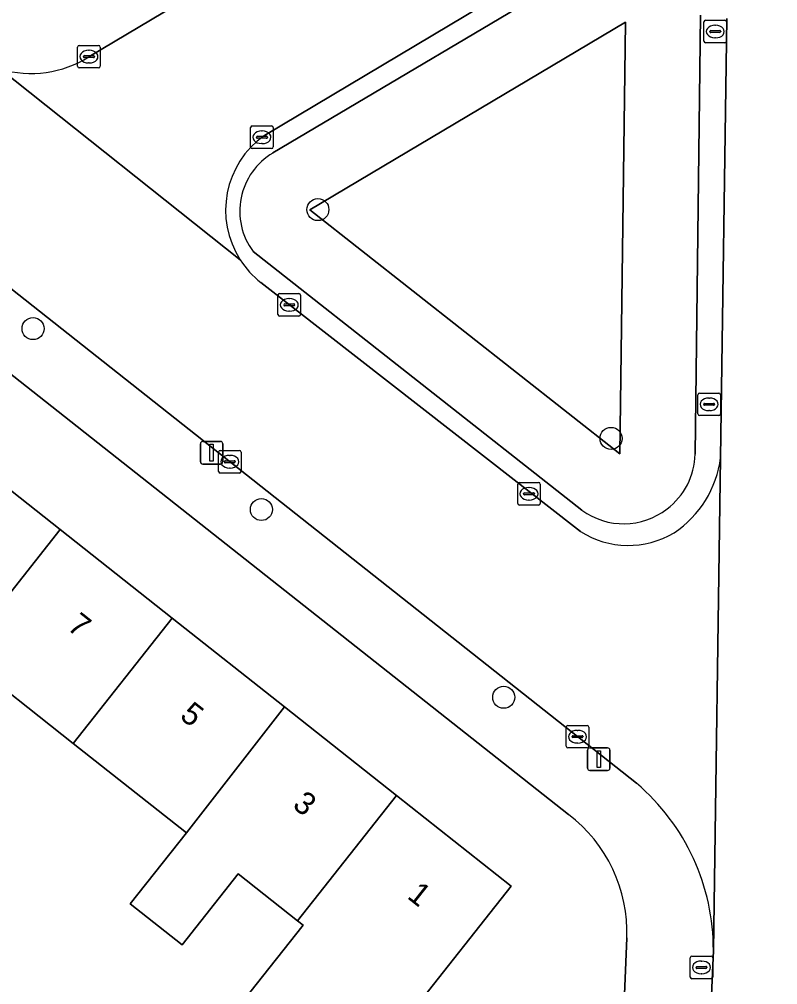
# Model space of a CAD drawing. Extents: x 159217 to 160349, y 381246 to 382172.
# Drawn here: x 160195.33 to 160228.93, y 381950.01 to 381992.78 of the extents above; entities that cross this region are included whole.
import ezdxf

# ---------------------------------------------------------------- set-up
doc = ezdxf.new("R2010")
doc.units = 0
for name, color, linetype in [('IMGEO_Boom', 7, 'Continuous'), ('IMGEO_Erf', 7, 'Continuous'), ('IMGEO_Groenvoorziening', 7, 'Continuous'), ('IMGEO_Kolk', 7, 'Continuous'), ('IMGEO_Lichtmast', 7, 'Continuous'), ('IMGEO_Pand', 7, 'Continuous'), ('IMGEO_Pand_nummerreeks', 7, 'Continuous'), ('IMGEO_Rijbaan_lokaal_open', 7, 'Continuous'), ('IMGEO_Voetpad_open', 7, 'Continuous')]:
    doc.layers.add(name, color=color, linetype=linetype)

msp = doc.modelspace()

# ---------------------------------------------------------------- linework, layer by layer
at = {"layer": 'IMGEO_Boom'}
for centre in [(160208.555, 381984.35), (160195.936, 381979.078), (160221.547, 381974.21), (160206.053, 381971.062), (160216.793, 381962.742)]:
    msp.add_circle(centre, 0.489, dxfattribs=at)
at = {"layer": 'IMGEO_Erf'}
for points in [[(160219.656, 381957.541), (160184.467, 381985.33), (160181.455, 381981.516), (160186.749, 381977.33), (160191.647, 381973.457), (160192.161, 381974.107), (160197.131, 381970.177), (160202.101, 381966.248), (160207.07, 381962.318), (160212.039, 381958.389), (160217.126, 381954.367), (160212.74, 381948.82), (160210.849, 381946.428), (160209.005, 381947.887), (160208.862, 381947.707), (160206.172, 381944.304), (160203.176, 381946.673), (160207.901, 381952.647), (160207.653, 381952.843), (160205.024, 381954.922), (160202.537, 381951.777), (160200.245, 381953.588), (160202.732, 381956.734)], [(160202.732, 381956.734), (160197.715, 381960.701), (160192.746, 381964.63)], [(160195.206, 381947.01), (160200.162, 381943.082), (160202.755, 381941.028), (160200.336, 381937.976), (160205.821, 381933.558), (160206.094, 381933.896), (160208.364, 381936.711), (160210.633, 381939.526), (160212.035, 381941.265), (160212.903, 381942.341), (160215.172, 381945.157), (160221.946, 381944.909), (160222.24, 381952.083)]]:
    msp.add_lwpolyline(points, dxfattribs=at)
msp.add_arc((160215.77, 381952.361), 6.476, 357.542, 53.1268, dxfattribs=at)
at = {"layer": 'IMGEO_Groenvoorziening'}
for points in [[(160221.072, 381995.48), (160206.565, 381986.859)], [(160225.272, 381973.508), (160225.508, 381992.97)], [(160205.688, 381982.491), (160220.257, 381971.03)]]:
    msp.add_lwpolyline(points, dxfattribs=at)
for points in [[(160221.94, 381973.523), (160222.194, 381992.657), (160208.194, 381984.337)], [(160208.194, 381984.337), (160222.194, 381992.657), (160221.94, 381973.523)]]:
    msp.add_lwpolyline(points, close=True, dxfattribs=at)
for centre, radius, start, end in [((160208.093, 381984.28), 2.997, 120.6441, 216.6503), ((160222.154, 381973.583), 3.119, 306.8893, 358.625), ((160222.103, 381973.573), 3.143, 234.03, 307.7333)]:
    msp.add_arc(centre, radius, start, end, dxfattribs=at)
at = {"layer": 'IMGEO_Kolk'}
for p, q in [((160225.662, 381991.815), (160225.662, 381992.667)), ((160225.737, 381992.741), (160226.589, 381992.741)), ((160226.15, 381992.521), (160226.175, 381992.521)), ((160226.663, 381992.667), (160226.663, 381991.815)), ((160225.921, 381992.235), (160225.921, 381992.247)), ((160226.359, 381992.198), (160225.961, 381992.198)), ((160225.964, 381992.284), (160226.362, 381992.284)), ((160226.173, 381991.961), (160226.148, 381991.961)), ((160226.405, 381992.247), (160226.405, 381992.235)), ((160197.911, 381990.703), (160197.911, 381991.555)), ((160197.986, 381991.629), (160198.838, 381991.629)), ((160198.912, 381991.555), (160198.912, 381990.703)), ((160226.589, 381991.741), (160225.737, 381991.741)), ((160198.17, 381991.123), (160198.17, 381991.135)), ((160198.608, 381991.086), (160198.21, 381991.086)), ((160198.213, 381991.172), (160198.611, 381991.172)), ((160198.399, 381991.409), (160198.424, 381991.409)), ((160198.654, 381991.135), (160198.654, 381991.123)), ((160198.422, 381990.849), (160198.397, 381990.849)), ((160198.838, 381990.629), (160197.986, 381990.629)), ((160205.575, 381987.131), (160205.575, 381987.983)), ((160205.65, 381988.057), (160206.502, 381988.057)), ((160206.063, 381987.837), (160206.088, 381987.837)), ((160206.576, 381987.983), (160206.576, 381987.131)), ((160205.834, 381987.551), (160205.834, 381987.563)), ((160206.272, 381987.514), (160205.874, 381987.514)), ((160205.877, 381987.6), (160206.275, 381987.6)), ((160206.086, 381987.277), (160206.061, 381987.277)), ((160206.318, 381987.563), (160206.318, 381987.551)), ((160206.502, 381987.057), (160205.65, 381987.057)), ((160206.788, 381979.704), (160206.788, 381980.556)), ((160206.863, 381980.63), (160207.715, 381980.63)), ((160207.276, 381980.41), (160207.301, 381980.41)), ((160207.789, 381980.556), (160207.789, 381979.704)), ((160207.047, 381980.124), (160207.047, 381980.136)), ((160207.485, 381980.087), (160207.087, 381980.087)), ((160207.09, 381980.173), (160207.488, 381980.173)), ((160207.531, 381980.136), (160207.531, 381980.124)), ((160207.715, 381979.63), (160206.863, 381979.63)), ((160207.299, 381979.85), (160207.274, 381979.85)), ((160225.392, 381975.297), (160225.392, 381976.149)), ((160225.467, 381976.223), (160226.319, 381976.223)), ((160226.393, 381976.149), (160226.393, 381975.297)), ((160225.651, 381975.717), (160225.651, 381975.729)), ((160226.089, 381975.68), (160225.691, 381975.68)), ((160225.694, 381975.766), (160226.092, 381975.766)), ((160225.88, 381976.003), (160225.905, 381976.003)), ((160226.135, 381975.729), (160226.135, 381975.717)), ((160225.903, 381975.443), (160225.878, 381975.443)), ((160226.319, 381975.223), (160225.467, 381975.223)), ((160204.154, 381972.753), (160204.154, 381973.605)), ((160204.229, 381973.679), (160205.081, 381973.679)), ((160205.155, 381973.605), (160205.155, 381972.753)), ((160204.413, 381973.173), (160204.413, 381973.185)), ((160204.851, 381973.136), (160204.453, 381973.136)), ((160204.456, 381973.222), (160204.854, 381973.222)), ((160204.642, 381973.459), (160204.667, 381973.459)), ((160204.897, 381973.185), (160204.897, 381973.173)), ((160205.081, 381972.679), (160204.229, 381972.679)), ((160204.665, 381972.899), (160204.64, 381972.899)), ((160217.485, 381972.259), (160218.337, 381972.259)), ((160217.41, 381971.333), (160217.41, 381972.185)), ((160217.898, 381972.039), (160217.923, 381972.039)), ((160218.411, 381972.185), (160218.411, 381971.333)), ((160217.669, 381971.753), (160217.669, 381971.765)), ((160218.107, 381971.716), (160217.709, 381971.716)), ((160217.712, 381971.802), (160218.11, 381971.802)), ((160217.921, 381971.479), (160217.896, 381971.479)), ((160218.153, 381971.765), (160218.153, 381971.753)), ((160218.337, 381971.259), (160217.485, 381971.259)), ((160219.561, 381960.57), (160219.561, 381961.422)), ((160219.636, 381961.496), (160220.488, 381961.496)), ((160220.049, 381961.276), (160220.074, 381961.276)), ((160220.562, 381961.422), (160220.562, 381960.57)), ((160219.82, 381960.99), (160219.82, 381961.002)), ((160220.258, 381960.953), (160219.86, 381960.953)), ((160219.863, 381961.039), (160220.261, 381961.039)), ((160220.072, 381960.716), (160220.047, 381960.716)), ((160220.304, 381961.002), (160220.304, 381960.99)), ((160220.488, 381960.496), (160219.636, 381960.496)), ((160225.053, 381950.346), (160225.053, 381951.198)), ((160225.128, 381951.272), (160225.98, 381951.272)), ((160225.541, 381951.052), (160225.566, 381951.052)), ((160226.054, 381951.198), (160226.054, 381950.346)), ((160225.312, 381950.766), (160225.312, 381950.778)), ((160225.75, 381950.729), (160225.352, 381950.729)), ((160225.355, 381950.815), (160225.753, 381950.815)), ((160225.564, 381950.492), (160225.539, 381950.492)), ((160225.796, 381950.778), (160225.796, 381950.766)), ((160225.98, 381950.272), (160225.128, 381950.272))]:
    msp.add_line(p, q, dxfattribs=at)
for points in [[(160225.662, 381991.815), (160225.662, 381992.667)], [(160225.737, 381992.741), (160226.589, 381992.741)], [(160226.663, 381992.667), (160226.663, 381991.815)], [(160197.911, 381990.703), (160197.911, 381991.555)], [(160197.986, 381991.629), (160198.838, 381991.629)], [(160198.912, 381991.555), (160198.912, 381990.703)], [(160226.589, 381991.741), (160225.737, 381991.741)], [(160198.838, 381990.629), (160197.986, 381990.629)], [(160205.575, 381987.131), (160205.575, 381987.983)], [(160205.65, 381988.057), (160206.502, 381988.057)], [(160206.576, 381987.983), (160206.576, 381987.131)], [(160206.502, 381987.057), (160205.65, 381987.057)], [(160206.788, 381979.704), (160206.788, 381980.556)], [(160206.863, 381980.63), (160207.715, 381980.63)], [(160207.789, 381980.556), (160207.789, 381979.704)], [(160207.715, 381979.63), (160206.863, 381979.63)], [(160225.392, 381975.297), (160225.392, 381976.149)], [(160225.467, 381976.223), (160226.319, 381976.223)], [(160226.393, 381976.149), (160226.393, 381975.297)], [(160226.319, 381975.223), (160225.467, 381975.223)], [(160204.154, 381972.753), (160204.154, 381973.605)], [(160204.229, 381973.679), (160205.081, 381973.679)], [(160205.155, 381973.605), (160205.155, 381972.753)], [(160205.081, 381972.679), (160204.229, 381972.679)], [(160217.485, 381972.259), (160218.337, 381972.259)], [(160217.41, 381971.333), (160217.41, 381972.185)], [(160218.411, 381972.185), (160218.411, 381971.333)], [(160218.337, 381971.259), (160217.485, 381971.259)], [(160219.561, 381960.57), (160219.561, 381961.422)], [(160219.636, 381961.496), (160220.488, 381961.496)], [(160220.562, 381961.422), (160220.562, 381960.57)], [(160220.488, 381960.496), (160219.636, 381960.496)], [(160225.053, 381950.346), (160225.053, 381951.198)], [(160225.128, 381951.272), (160225.98, 381951.272)], [(160226.054, 381951.198), (160226.054, 381950.346)], [(160225.98, 381950.272), (160225.128, 381950.272)]]:
    msp.add_lwpolyline(points, dxfattribs=at)
for centre, radius, start, end in [((160225.739, 381992.665), 0.0765, 91.552, 178.448), ((160225.739, 381992.665), 0.0765, 91.552, 178.448), ((160226.587, 381992.665), 0.0765, 1.552, 88.448), ((160226.587, 381992.665), 0.0765, 1.552, 88.448), ((160225.961, 381992.244), 0.0403, 85.8775, 175.7526), ((160225.958, 381992.234), 0.0366, 178.938, 274.7102), ((160226.362, 381992.241), 0.043, 264.8664, 352.4533), ((160226.366, 381992.246), 0.0386, 1.7309, 96.639), ((160197.988, 381991.553), 0.0765, 91.552, 178.448), ((160197.988, 381991.553), 0.0765, 91.552, 178.448), ((160198.836, 381991.553), 0.0765, 1.552, 88.448), ((160198.836, 381991.553), 0.0765, 1.552, 88.448), ((160225.739, 381991.817), 0.0765, 181.552, 268.448), ((160225.739, 381991.817), 0.0765, 181.552, 268.448), ((160226.587, 381991.817), 0.0765, 271.552, 358.448), ((160226.587, 381991.817), 0.0765, 271.552, 358.448), ((160198.21, 381991.132), 0.0403, 85.8775, 175.7526), ((160198.207, 381991.122), 0.0366, 178.938, 274.7102), ((160198.611, 381991.129), 0.043, 264.8664, 352.4533), ((160198.615, 381991.134), 0.0386, 1.7309, 96.639), ((160197.988, 381990.705), 0.0765, 181.552, 268.448), ((160197.988, 381990.705), 0.0765, 181.552, 268.448), ((160198.836, 381990.705), 0.0765, 271.552, 358.448), ((160198.836, 381990.705), 0.0765, 271.552, 358.448), ((160205.652, 381987.981), 0.0765, 91.552, 178.448), ((160205.652, 381987.981), 0.0765, 91.552, 178.448), ((160206.5, 381987.981), 0.0765, 1.552, 88.448), ((160206.5, 381987.981), 0.0765, 1.552, 88.448), ((160205.874, 381987.56), 0.0403, 85.8775, 175.7526), ((160205.871, 381987.55), 0.0366, 178.938, 274.7102), ((160206.275, 381987.557), 0.043, 264.8664, 352.4533), ((160206.279, 381987.562), 0.0386, 1.7309, 96.639), ((160205.652, 381987.133), 0.0765, 181.552, 268.448), ((160205.652, 381987.133), 0.0765, 181.552, 268.448), ((160206.5, 381987.133), 0.0765, 271.552, 358.448), ((160206.5, 381987.133), 0.0765, 271.552, 358.448), ((160206.865, 381980.554), 0.0765, 91.552, 178.448), ((160206.865, 381980.554), 0.0765, 91.552, 178.448), ((160207.713, 381980.554), 0.0765, 1.552, 88.448), ((160207.713, 381980.554), 0.0765, 1.552, 88.448), ((160207.087, 381980.133), 0.0403, 85.8775, 175.7526), ((160207.084, 381980.123), 0.0366, 178.938, 274.7102), ((160207.488, 381980.13), 0.043, 264.8664, 352.4533), ((160207.492, 381980.135), 0.0386, 1.7309, 96.639), ((160206.865, 381979.706), 0.0765, 181.552, 268.448), ((160206.865, 381979.706), 0.0765, 181.552, 268.448), ((160207.713, 381979.706), 0.0765, 271.552, 358.448), ((160207.713, 381979.706), 0.0765, 271.552, 358.448), ((160225.469, 381976.147), 0.0765, 91.552, 178.448), ((160225.469, 381976.147), 0.0765, 91.552, 178.448), ((160226.317, 381976.147), 0.0765, 1.552, 88.448), ((160226.317, 381976.147), 0.0765, 1.552, 88.448), ((160225.691, 381975.726), 0.0403, 85.8775, 175.7526), ((160225.688, 381975.716), 0.0366, 178.938, 274.7102), ((160226.092, 381975.723), 0.043, 264.8664, 352.4533), ((160226.096, 381975.728), 0.0386, 1.7309, 96.639), ((160225.469, 381975.299), 0.0765, 181.552, 268.448), ((160225.469, 381975.299), 0.0765, 181.552, 268.448), ((160226.317, 381975.299), 0.0765, 271.552, 358.448), ((160226.317, 381975.299), 0.0765, 271.552, 358.448), ((160204.231, 381973.603), 0.0765, 91.552, 178.448), ((160204.231, 381973.603), 0.0765, 91.552, 178.448), ((160205.079, 381973.603), 0.0765, 1.552, 88.448), ((160205.079, 381973.603), 0.0765, 1.552, 88.448), ((160204.453, 381973.182), 0.0403, 85.8775, 175.7526), ((160204.45, 381973.172), 0.0366, 178.938, 274.7102), ((160204.854, 381973.179), 0.043, 264.8664, 352.4533), ((160204.858, 381973.184), 0.0386, 1.7309, 96.639), ((160204.231, 381972.755), 0.0765, 181.552, 268.448), ((160204.231, 381972.755), 0.0765, 181.552, 268.448), ((160205.079, 381972.755), 0.0765, 271.552, 358.448), ((160205.079, 381972.755), 0.0765, 271.552, 358.448), ((160217.487, 381972.183), 0.0765, 91.552, 178.448), ((160217.487, 381972.183), 0.0765, 91.552, 178.448), ((160218.335, 381972.183), 0.0765, 1.552, 88.448), ((160218.335, 381972.183), 0.0765, 1.552, 88.448), ((160217.709, 381971.762), 0.0403, 85.8775, 175.7526), ((160217.706, 381971.752), 0.0366, 178.938, 274.7102), ((160218.11, 381971.759), 0.043, 264.8664, 352.4533), ((160218.114, 381971.764), 0.0386, 1.7309, 96.639), ((160217.487, 381971.335), 0.0765, 181.552, 268.448), ((160217.487, 381971.335), 0.0765, 181.552, 268.448), ((160218.335, 381971.335), 0.0765, 271.552, 358.448), ((160218.335, 381971.335), 0.0765, 271.552, 358.448), ((160219.638, 381961.42), 0.0765, 91.552, 178.448), ((160219.638, 381961.42), 0.0765, 91.552, 178.448), ((160220.486, 381961.42), 0.0765, 1.552, 88.448), ((160220.486, 381961.42), 0.0765, 1.552, 88.448), ((160219.86, 381960.999), 0.0403, 85.8775, 175.7526), ((160219.857, 381960.989), 0.0366, 178.938, 274.7102), ((160220.261, 381960.996), 0.043, 264.8664, 352.4533), ((160220.265, 381961.001), 0.0386, 1.7309, 96.639), ((160219.638, 381960.572), 0.0765, 181.552, 268.448), ((160219.638, 381960.572), 0.0765, 181.552, 268.448), ((160220.486, 381960.572), 0.0765, 271.552, 358.448), ((160220.486, 381960.572), 0.0765, 271.552, 358.448), ((160225.13, 381951.196), 0.0765, 91.552, 178.448), ((160225.13, 381951.196), 0.0765, 91.552, 178.448), ((160225.978, 381951.196), 0.0765, 1.552, 88.448), ((160225.978, 381951.196), 0.0765, 1.552, 88.448), ((160225.352, 381950.775), 0.0403, 85.8775, 175.7526), ((160225.349, 381950.765), 0.0366, 178.938, 274.7102), ((160225.753, 381950.772), 0.043, 264.8664, 352.4533), ((160225.757, 381950.777), 0.0386, 1.7309, 96.639), ((160225.13, 381950.348), 0.0765, 181.552, 268.448), ((160225.13, 381950.348), 0.0765, 181.552, 268.448), ((160225.978, 381950.348), 0.0765, 271.552, 358.448), ((160225.978, 381950.348), 0.0765, 271.552, 358.448)]:
    msp.add_arc(centre, radius, start, end, dxfattribs=at)
for centre, major_axis, ratio, start_param, end_param in [((160226.149, 381992.241), (-0.387, 0.002), 0.722429, 4.712389, 7.853982), ((160226.174, 381992.241), (-0.39, 0.002), 0.717154, 1.570796, 4.712389), ((160198.398, 381991.129), (-0.387, 0.002), 0.722429, 4.712389, 7.853982), ((160198.423, 381991.129), (-0.39, 0.002), 0.717154, 1.570796, 4.712389), ((160206.062, 381987.557), (-0.387, 0.002), 0.722429, 4.712389, 7.853982), ((160206.087, 381987.557), (-0.39, 0.002), 0.717154, 1.570796, 4.712389), ((160207.275, 381980.13), (-0.387, 0.002), 0.722429, 4.712389, 7.853982), ((160207.3, 381980.13), (-0.39, 0.002), 0.717154, 1.570796, 4.712389), ((160225.879, 381975.723), (-0.387, 0.002), 0.722429, 4.712389, 7.853982), ((160225.904, 381975.723), (-0.39, 0.002), 0.717154, 1.570796, 4.712389), ((160204.641, 381973.179), (-0.387, 0.002), 0.722429, 4.712389, 7.853982), ((160204.666, 381973.179), (-0.39, 0.002), 0.717154, 1.570796, 4.712389), ((160217.897, 381971.759), (-0.387, 0.002), 0.722429, 4.712389, 7.853982), ((160217.922, 381971.759), (-0.39, 0.002), 0.717154, 1.570796, 4.712389), ((160220.048, 381960.996), (-0.387, 0.002), 0.722429, 4.712389, 7.853982), ((160220.073, 381960.996), (-0.39, 0.002), 0.717154, 1.570796, 4.712389), ((160225.54, 381950.772), (-0.387, 0.002), 0.722429, 4.712389, 7.853982), ((160225.565, 381950.772), (-0.39, 0.002), 0.717154, 1.570796, 4.712389)]:
    msp.add_ellipse(centre, major_axis=major_axis, ratio=ratio, start_param=start_param, end_param=end_param, dxfattribs=at)
at = {"layer": 'IMGEO_Lichtmast'}
for p, q in [((160203.353, 381973.177), (160203.353, 381973.977)), ((160203.353, 381973.977), (160203.353, 381973.177)), ((160203.453, 381974.077), (160204.243, 381974.077)), ((160204.243, 381974.077), (160203.453, 381974.077)), ((160204.343, 381973.977), (160204.343, 381973.177)), ((160204.343, 381973.177), (160204.343, 381973.977)), ((160204.243, 381973.077), (160203.453, 381973.077)), ((160203.453, 381973.077), (160204.243, 381973.077)), ((160220.506, 381959.6), (160220.506, 381960.4)), ((160220.506, 381960.4), (160220.506, 381959.6)), ((160220.606, 381960.5), (160221.396, 381960.5)), ((160221.396, 381960.5), (160220.606, 381960.5)), ((160221.496, 381960.4), (160221.496, 381959.6)), ((160221.496, 381959.6), (160221.496, 381960.4)), ((160221.396, 381959.5), (160220.606, 381959.5)), ((160220.606, 381959.5), (160221.396, 381959.5))]:
    msp.add_line(p, q, dxfattribs=at)
for points in [[(160203.773, 381973.952), (160203.923, 381973.952), (160203.923, 381973.202), (160203.773, 381973.202), (160203.773, 381973.952)], [(160220.926, 381960.375), (160221.076, 381960.375), (160221.076, 381959.625), (160220.926, 381959.625), (160220.926, 381960.375)]]:
    msp.add_lwpolyline(points, dxfattribs=at)
for centre, start, end in [((160203.453, 381973.977), 90, 180), ((160203.453, 381973.977), 90, 180), ((160204.243, 381973.977), 0, 90), ((160204.243, 381973.977), 360, 90), ((160203.453, 381973.177), 180, 270), ((160203.453, 381973.177), 180, 270), ((160204.243, 381973.177), 270, 0), ((160204.243, 381973.177), 270, 0), ((160220.606, 381960.4), 90, 180), ((160220.606, 381960.4), 90, 180), ((160221.396, 381960.4), 0, 90), ((160221.396, 381960.4), 360, 90), ((160220.606, 381959.6), 180, 270), ((160220.606, 381959.6), 180, 270), ((160221.396, 381959.6), 270, 0), ((160221.396, 381959.6), 270, 0)]:
    msp.add_arc(centre, 0.1, start, end, dxfattribs=at)
at = {"layer": 'IMGEO_Pand'}
for points in [[(160197.131, 381970.177), (160192.161, 381974.107), (160191.647, 381973.457), (160188.353, 381969.295), (160187.773, 381968.562), (160187.185, 381967.819), (160187.561, 381967.522), (160188.149, 381968.265), (160192.746, 381964.63)], [(160197.715, 381960.701), (160202.101, 381966.248), (160197.131, 381970.177), (160192.746, 381964.63)], [(160197.715, 381960.701), (160202.732, 381956.734), (160207.07, 381962.318), (160202.101, 381966.248)], [(160212.039, 381958.389), (160207.07, 381962.318), (160202.732, 381956.734), (160200.245, 381953.588), (160202.537, 381951.777), (160205.024, 381954.922), (160207.653, 381952.843)], [(160212.039, 381958.389), (160207.653, 381952.843), (160207.901, 381952.647), (160203.176, 381946.673), (160206.172, 381944.304), (160208.862, 381947.707), (160209.005, 381947.887), (160210.849, 381946.428), (160212.74, 381948.82), (160217.126, 381954.367)]]:
    msp.add_lwpolyline(points, close=True, dxfattribs=at)
at = {"layer": 'IMGEO_Rijbaan_lokaal_open'}
for points in [[(160132.773, 382030.024), (160147.666, 382018.247), (160148.418, 382017.652), (160152.766, 382014.214), (160170.741, 382000), (160222.676, 381958.931)], [(160232.464, 382009.692), (160231.712, 382010.896), (160231.316, 382010.643), (160223.218, 382005.903), (160222.241, 382005.321), (160213.308, 382000), (160198.41, 381991.126)], [(160206.186, 381987.635), (160220.338, 381996.079)], [(160226.683, 381992.824), (160226.401, 381973.351), (160226.081, 381951.515), (160225.969, 381948.879), (160225.907, 381945.855), (160225.507, 381933.771), (160224.887, 381917.122), (160224.877, 381916.881), (160224.789, 381914.75), (160223.754, 381897.935), (160223.75, 381897.862), (160223.266, 381893.321), (160223.208, 381893.118), (160223.147, 381892.916), (160218.838, 381866.161)], [(160205.117, 381982.119), (160194.495, 381990.58)], [(160194.495, 381990.58), (160205.117, 381982.119)], [(160220.187, 381970.092), (160206.029, 381981.121)], [(160226.081, 381951.515), (160226.401, 381973.351)]]:
    msp.add_lwpolyline(points, dxfattribs=at)
for centre, radius, start, end in [((160195.853, 381995.155), 4.772, 253.4732, 302.4058), ((160208.528, 381984.32), 4.059, 125.2379, 212.8262), ((160208.53, 381984.322), 4.062, 212.8429, 232.001), ((160221.733, 381973.948), 4.706, 303.6816, 352.7151), ((160222.313, 381973.421), 3.95, 237.4319, 300.9138), ((160216.394, 381951.557), 9.687, 359.7518, 49.572)]:
    msp.add_arc(centre, radius, start, end, dxfattribs=at)
at = {"layer": 'IMGEO_Voetpad_open'}
for points in [[(160222.676, 381958.931), (160170.741, 382000), (160152.766, 382014.214), (160150.798, 382011.919), (160151.974, 382010.99), (160165.891, 382000), (160182.521, 381986.867), (160184.467, 381985.33), (160219.656, 381957.541)], [(160198.41, 381991.126), (160213.308, 382000), (160222.241, 382005.321), (160223.218, 382005.903), (160231.316, 382010.643), (160231.712, 382010.896), (160232.464, 382009.692)], [(160220.338, 381996.079), (160206.186, 381987.635)], [(160206.565, 381986.859), (160221.072, 381995.48)], [(160225.508, 381992.97), (160225.272, 381973.508)], [(160226.401, 381973.351), (160226.683, 381992.824)], [(160220.257, 381971.03), (160205.688, 381982.491)], [(160206.029, 381981.121), (160220.187, 381970.092)], [(160222.24, 381952.083), (160221.946, 381944.909), (160223.743, 381944.75), (160223.762, 381945.347), (160224.796, 381945.314), (160224.814, 381945.88), (160225.459, 381945.877), (160225.907, 381945.855), (160225.969, 381948.879), (160226.081, 381951.515)]]:
    msp.add_lwpolyline(points, dxfattribs=at)
for centre, radius, start, end in [((160195.853, 381995.155), 4.772, 253.4732, 302.4058), ((160208.528, 381984.32), 4.059, 125.2379, 212.8262), ((160208.093, 381984.28), 2.997, 120.6441, 216.6503), ((160208.53, 381984.322), 4.062, 212.8429, 232.001), ((160222.154, 381973.583), 3.119, 306.8893, 358.625), ((160221.733, 381973.948), 4.706, 303.6816, 352.7151), ((160222.103, 381973.573), 3.143, 234.03, 307.7333), ((160222.313, 381973.421), 3.95, 237.4319, 300.9138), ((160216.394, 381951.557), 9.687, 359.7518, 49.572), ((160215.77, 381952.361), 6.476, 357.542, 53.1268)]:
    msp.add_arc(centre, radius, start, end, dxfattribs=at)

# ---------------------------------------------------------------- texts
at = {"layer": 'IMGEO_Pand_nummerreeks'}
for s, rotation, p in [('7', 321.6663, (160197.4, 381965.783)), ('5', 321.6663, (160202.393, 381961.835)), ('3', 321.6663, (160207.386, 381957.887)), ('1', 321.6691, (160212.468, 381953.869))]:
    msp.add_text(s, height=1, rotation=rotation, dxfattribs=at).set_placement(p)

doc.saveas('drawing.dxf')
